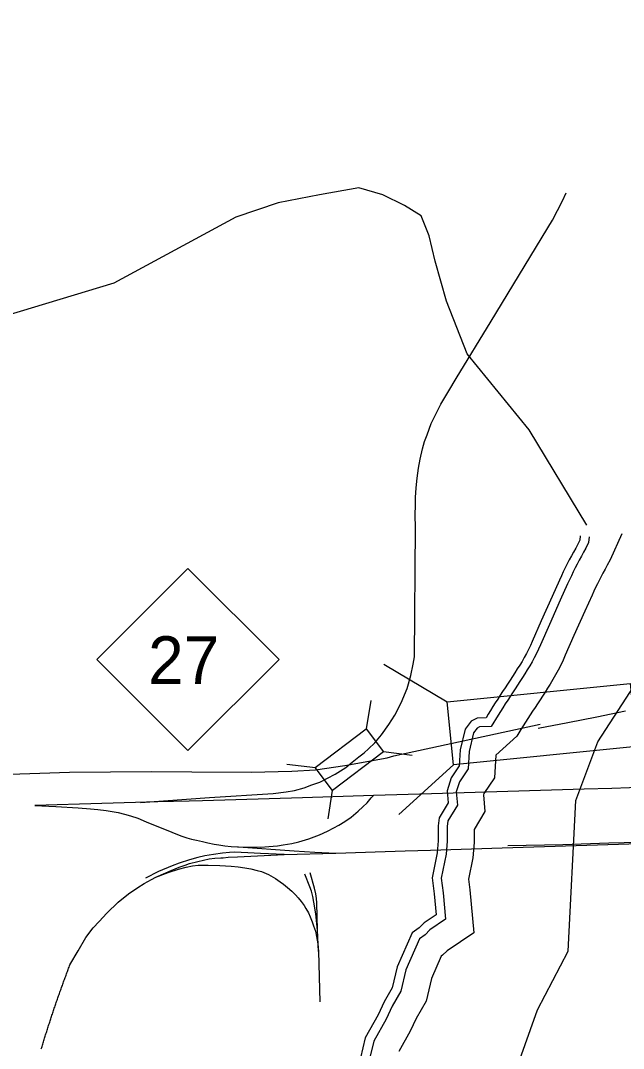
# Model space of a CAD drawing. Extents: x 1364363 to 1407445, y 538563 to 573342.
# Drawn here: x 1400249 to 1402454, y 568220 to 571979 of the extents above; entities that cross this region are included whole.
import ezdxf

# ---------------------------------------------------------------- set-up
doc = ezdxf.new("R2010")
doc.units = 0
for name, color, linetype in [('Exist Hydrographic Bay Label', 7, 'Continuous'), ('Exist Hydrographic Buffer Line', 7, 'Continuous'), ('Exist Hydrographic Creek Double Shore', 7, 'Continuous'), ('Exist Hydrographic Creek Single Shore', 7, 'Continuous'), ('Exist Railroad Mainline', 7, 'Continuous'), ('Exist Railroad Spur', 7, 'Continuous'), ('Exist Railroad Structure Bridge CELL', 7, 'Continuous'), ('Exist Railroad Switch Yard', 7, 'Continuous'), ('Exist Road Primary NC Attributed', 7, 'Continuous'), ('Exist Road Primary NC Shield CELL', 7, 'Continuous'), ('Exist Road Primary NC Shield Number Label', 7, 'Continuous'), ('Exist Road Primary NC Structure Standard Bridge CELL', 7, 'Continuous')]:
    doc.layers.add(name, color=color, linetype=linetype)

msp = doc.modelspace()

# ---------------------------------------------------------------- linework, layer by layer
at = {"layer": 'Exist Hydrographic Bay Label'}
msp.add_lwpolyline([(1400558.6, 562517.8), (1400738.5, 563154.2), (1400923.6, 563636.3), (1401093.5, 564213.8), (1401239.5, 565221.9), (1401560.4, 567007.6), (1401747.4, 567604.5), (1401861.4, 567841.8), (1402068.4, 568162.6), (1402139.5, 568361.4), (1402251.4, 568575.8), (1402279.4, 569126.7), (1402359.4, 569341.8), (1402893.4, 570164.7), (1402945.4, 570288.4), (1403031.4, 570769.2), (1403098.3, 571627.8), (1403169.3, 571793.8), (1403414.3, 571979.3)], dxfattribs=at)
at = {"layer": 'Exist Hydrographic Buffer Line'}
for points in [[(1402328.4, 570090.7), (1402325.4, 570070.3), (1402316.3, 570050.3), (1402308, 570034.7), (1402300, 570020), (1402292.2, 570005.8), (1402284.6, 569991.8), (1402277.5, 569977.6), (1402270.3, 569963), (1402263.1, 569948.5), (1402256.2, 569934.1), (1402249.5, 569919.5), (1402222.5, 569860.2), (1402182.7, 569770.7), (1402149.8, 569696.3), (1402143.5, 569680.4), (1402135.4, 569664.2), (1402127.6, 569649.3), (1402119.4, 569634.2), (1402110.8, 569619.2), (1402102, 569604.7), (1402093.1, 569590.5), (1402084.1, 569576.5), (1402075.2, 569562.6), (1402066.2, 569548.8), (1402057.2, 569534.9), (1402048.2, 569521.1), (1402039.1, 569507.4), (1402030.2, 569493.8), (1402021.3, 569480.1), (1402012.5, 569466.5), (1402003.9, 569452.8), (1401995.3, 569439.1), (1401969.9, 569397.8)], [(1402448.1, 570102.6), (1402404.7, 570006.8), (1402394.6, 569988), (1402386.3, 569972.7), (1402378.6, 569958.8), (1402372, 569946.4), (1402365.6, 569933.7), (1402358.5, 569919.4), (1402351.6, 569905.5), (1402345.3, 569892.3), (1402339, 569878.5), (1402312.3, 569819.9), (1402272.7, 569730.8), (1402240.6, 569658.1), (1402233.3, 569640), (1402223, 569619.4), (1402214.5, 569603.2), (1402205.4, 569586.3), (1402195.5, 569569.1), (1402185.7, 569553), (1402176.3, 569537.9), (1402167, 569523.3), (1402157.8, 569509.1), (1402148.8, 569495.2), (1402139.7, 569481.1), (1402130.4, 569467), (1402121.4, 569453.3), (1402112.7, 569440.1), (1402104, 569426.6), (1402095.5, 569413.5), (1402087.3, 569400.5), (1402078.9, 569387.1), (1402071.1, 569374.4), (1402064.1, 569362.7)], [(1401969.9, 569397.8), (1401926.9, 569396.2), (1401918.3, 569391.8), (1401905.1, 569374.3), (1401889.1, 569306.9), (1401885.1, 569242.5), (1401853.6, 569195.3), (1401842.3, 569158.4), (1401846.3, 569110.3), (1401811.5, 569052.4), (1401809, 569032.1), (1401809, 568978), (1401805.1, 568930.9), (1401787.5, 568842.9), (1401794.2, 568789.3), (1401803.4, 568692.6), (1401746, 568654.3), (1401728.1, 568636.4), (1401707.7, 568621.8), (1401657.7, 568507.8), (1401639.1, 568429.4), (1401608.2, 568375.4), (1401586.3, 568327.9), (1401540.4, 568246.6), (1401521.9, 568172.5)], [(1402064.1, 569362.7), (1401986.8, 569292.3), (1401981.6, 569209.9), (1401943.5, 569152.6), (1401941.9, 569147.6), (1401947, 569086.9), (1401907.4, 569020.9), (1401907.4, 568973.9), (1401902.7, 568917.1), (1401887.1, 568839.3), (1401892, 568800), (1401907, 568643.3), (1401808.7, 568577.8), (1401792, 568561), (1401786.9, 568557.4), (1401751.4, 568476.4), (1401731.5, 568392.8), (1401695.8, 568330.3), (1401674, 568283.1), (1401632.7, 568209.8)]]:
    msp.add_lwpolyline(points, dxfattribs=at)
at = {"layer": 'Exist Hydrographic Creek Double Shore'}
for points in [[(1402295.9, 570095.5), (1402293.6, 570079.7), (1402286.8, 570064.7), (1402279.1, 570050.2), (1402271.2, 570035.8), (1402263.3, 570021.5), (1402255.5, 570007), (1402248.2, 569992.3), (1402240.9, 569977.6), (1402233.6, 569962.9), (1402226.5, 569948.1), (1402219.7, 569933.2), (1402192.6, 569873.7), (1402152.7, 569784), (1402119.6, 569709), (1402113.5, 569693.9), (1402106.2, 569679.2), (1402098.6, 569664.6), (1402090.8, 569650.2), (1402082.6, 569635.9), (1402074.1, 569621.9), (1402065.4, 569608), (1402056.5, 569594.2), (1402047.6, 569580.4), (1402038.7, 569566.6), (1402029.8, 569552.9), (1402020.8, 569539.1), (1402011.7, 569525.4), (1402002.7, 569511.7), (1401993.8, 569497.9), (1401984.9, 569484.1), (1401976.2, 569470.3), (1401967.4, 569456.4), (1401958.8, 569442.4), (1401951.4, 569429.9)], [(1401951.4, 569429.9), (1401918.6, 569428.7), (1401896.7, 569417.7), (1401874.8, 569388.5), (1401856.5, 569311.8), (1401852.9, 569253.3), (1401823.7, 569209.5), (1401809, 569162), (1401812.7, 569118.1), (1401779.8, 569063.3), (1401776.2, 569034.1), (1401776.2, 568979.3), (1401772.5, 568935.5), (1401754.3, 568844.1), (1401761.6, 568785.7), (1401768.9, 568709), (1401725.1, 568679.7), (1401706.8, 568661.5), (1401681.3, 568643.2), (1401626.5, 568518.3), (1401608.2, 568441.6), (1401579, 568390.4), (1401557.1, 568342.9), (1401509.6, 568258.9), (1401491.4, 568185.8)]]:
    msp.add_lwpolyline(points, dxfattribs=at)
at = {"layer": 'Exist Hydrographic Creek Single Shore'}
msp.add_lwpolyline([(1402319.5, 570134.5), (1402109.3, 570483), (1401882.1, 570760.5), (1401806.3, 570952.5), (1401764.8, 571099.5), (1401742.8, 571192), (1401713.4, 571265.5), (1401652.4, 571303.4), (1401574.2, 571341.4), (1401486.2, 571367.5), (1401342, 571341.4), (1401190.5, 571312.9), (1401036.5, 571260.8), (1400589.4, 571018.9), (1399996.6, 570839.3)], dxfattribs=at)
at = {"layer": 'Exist Railroad Mainline'}
msp.add_line((1401213.3, 568929.1), (1401402.1, 568935), dxfattribs=at)
for points in [[(1400687.3, 569119.9), (1400939.7, 569138.2), (1401172.9, 569152.6), (1401220, 569158.5), (1401250.8, 569164), (1401286.5, 569173.9), (1401314.3, 569183.8), (1401343, 569194.2), (1401399.6, 569223), (1401438.3, 569247.3), (1401461.5, 569267.4), (1401485.9, 569287), (1401504.8, 569301.4), (1401521.2, 569316.3), (1401544, 569338.6), (1401568.3, 569367.4), (1401596.1, 569404.6), (1401617.9, 569438.9), (1401640.7, 569484.5), (1401662.6, 569536.6), (1401676.5, 569584.7), (1401684.4, 569625.9), (1401689.4, 569652.2), (1401693.1, 570125.7), (1401692.3, 570171), (1401693.1, 570208.1), (1401693.5, 570234.6), (1401695.6, 570270), (1401698.6, 570306.4), (1401703.7, 570342.7), (1401710.2, 570375.6), (1401718.7, 570413.6), (1401726.4, 570439.7), (1401735.3, 570464.4), (1401750.7, 570505.4), (1401766.6, 570537.9), (1401786.3, 570576.8), (1401814.4, 570625), (1401842.3, 570669.9), (1401969.9, 570880.5), (1402194.6, 571249.1)], [(1402851, 569199.5), (1402787.2, 569190.4), (1402735.8, 569185.4), (1402679.3, 569180.8), (1402622.6, 569177.9), (1402567, 569175.7), (1402475.5, 569173.3), (1402410.9, 569171.1), (1402309.9, 569169), (1401751, 569152), (1401539.1, 569145.2)], [(1401539.1, 569145.2), (1401279.3, 569136.5), (1400914, 569125.8), (1400864.8, 569124.6), (1400751, 569121.7), (1400464.1, 569113.3), (1400300.8, 569108.6)], [(1401045.8, 568957.4), (1401125.6, 568957), (1401156.8, 568958.7), (1401188.3, 568961.5), (1401208.9, 568964.4), (1401240.5, 568970.3), (1401265.8, 568976.2), (1401303.5, 568987.3), (1401341.5, 569001.4), (1401371, 569014.6), (1401395, 569027.4), (1401412.9, 569037.3), (1401434.6, 569050.5), (1401457.8, 569066.7), (1401483.7, 569088.1), (1401500.5, 569103.5), (1401515.9, 569118.9), (1401530.8, 569136.4), (1401539.1, 569145.2)], [(1400300.8, 569108.6), (1400377.3, 569105.5), (1400458.9, 569099.9), (1400503.9, 569096.4), (1400531.7, 569093.9), (1400562.2, 569090.5), (1400583.2, 569087.4), (1400605.1, 569083), (1400629.2, 569077.4), (1400651.2, 569070.5), (1400677.3, 569062.1), (1400708.1, 569049.3), (1400801.8, 569011.4), (1400822.2, 569003), (1400839, 568997.1), (1400857.1, 568991.1), (1400874.4, 568986.1), (1400891.8, 568981.8), (1400913.8, 568976.7), (1400933.2, 568972.4), (1400957.2, 568967.7), (1400974.4, 568964.6), (1400995.3, 568961.1), (1401019, 568958.6), (1401041.5, 568957.4), (1401045.8, 568957.4)], [(1402009.6, 568953.8), (1402435.3, 568967), (1402882.9, 568981.8)], [(1402935.6, 568986.4), (1402860.3, 568982.9), (1402721.1, 568980.1), (1402568, 568974.8), (1402400.7, 568971.5), (1402231.9, 568964.9), (1402030.8, 568961)], [(1401045.8, 568957.4), (1401249.9, 568943), (1401324.9, 568937.8), (1401402.1, 568935)], [(1401402.1, 568935), (1401581.6, 568940.6), (1401655.4, 568943), (1401748.2, 568945.2), (1402009.6, 568953.8)], [(1400744, 568847), (1400799.5, 568871.1), (1400828.8, 568882.9), (1400850.5, 568890.8), (1400866.5, 568896.2), (1400896.9, 568904.6), (1400917.8, 568909.4), (1400938.3, 568914), (1400959, 568916.4), (1400981.1, 568917.6), (1400989.2, 568917.9), (1401007.6, 568919.7), (1401042.2, 568921.5), (1401213.3, 568929.1)], [(1400429.3, 568526.1), (1400459.3, 568576.9), (1400486.8, 568626.4), (1400514.2, 568661.2), (1400536.3, 568684.4), (1400564.4, 568715), (1400605.4, 568755.3), (1400643.8, 568785.3), (1400677.4, 568808.5), (1400701.2, 568823.8), (1400728.1, 568837.8), (1400744, 568847)], [(1400324.5, 568219.1), (1400325.9, 568223.4), (1400327.1, 568227.6), (1400328.4, 568231.9), (1400329.8, 568236.1), (1400331, 568240.4), (1400332.4, 568244.6), (1400333.6, 568248.9), (1400335, 568253.1), (1400336.3, 568257.4), (1400337.6, 568261.6), (1400338.9, 568265.9), (1400340.3, 568270.1), (1400341.6, 568274.4), (1400343, 568278.6), (1400344.3, 568282.8), (1400345.6, 568287.1), (1400347, 568291.3), (1400348.4, 568295.5), (1400349.8, 568299.7), (1400351.1, 568304), (1400352.5, 568308.2), (1400353.9, 568312.5), (1400355.2, 568316.6), (1400356.7, 568320.9), (1400358, 568325.1), (1400359.4, 568329.3), (1400360.8, 568333.6), (1400362.1, 568337.7), (1400363.6, 568342), (1400365, 568346.2), (1400366.4, 568350.4), (1400367.8, 568354.6), (1400369.3, 568358.8), (1400370.6, 568363.1), (1400372.1, 568367.3), (1400373.5, 568371.4), (1400375, 568375.7), (1400376.3, 568379.9), (1400377.9, 568384.1), (1400379.2, 568388.2), (1400380.7, 568392.5), (1400382.3, 568396.7), (1400383.6, 568400.9), (1400385.2, 568405), (1400386.6, 568409.2), (1400388, 568413.4), (1400389.5, 568417.6), (1400391, 568421.8), (1400392.5, 568426), (1400394, 568430.3), (1400395.5, 568434.4), (1400396.9, 568438.6), (1400398.5, 568442.8), (1400400, 568446.9), (1400401.5, 568451.1), (1400403, 568455.3), (1400404.5, 568459.5), (1400406, 568463.7), (1400407.5, 568467.9), (1400409.1, 568472), (1400410.6, 568476.2), (1400412.1, 568480.4), (1400413.8, 568484.5), (1400415.3, 568488.7), (1400416.7, 568492.9), (1400418.4, 568497), (1400419.9, 568501.2), (1400421.5, 568505.4), (1400423, 568509.5), (1400424.6, 568513.7), (1400426.2, 568517.8), (1400427.7, 568522), (1400429.3, 568526.1)]]:
    msp.add_lwpolyline(points, dxfattribs=at)
at = {"layer": 'Exist Railroad Spur'}
for points in [[(1402194.6, 571249.1), (1402230.8, 571319.6), (1402244.2, 571349.5)], [(1401213.3, 568929.1), (1401125.9, 568933.3), (1401079.4, 568936.3), (1401031, 568937.9), (1401013.3, 568936.8), (1400987.4, 568934.9), (1400953.9, 568930.1), (1400922.6, 568924.8), (1400897.5, 568918.4), (1400866.2, 568910.1), (1400829, 568898.4), (1400802.6, 568888.7), (1400753, 568866.9), (1400706, 568843.2)]]:
    msp.add_lwpolyline(points, dxfattribs=at)
at = {"layer": 'Exist Railroad Structure Bridge CELL'}
for p, q in [((1401530, 569492.4), (1401513.2, 569388.8)), ((1401680.7, 569292), (1401576.5, 569304.6)), ((1401327.1, 569246.5), (1401222.9, 569259.2)), ((1401388.9, 569164.2), (1401372.1, 569060.6))]:
    msp.add_line(p, q, dxfattribs=at)
msp.add_lwpolyline([(1401576.5, 569304.6), (1401389.2, 569163.8), (1401325.9, 569248), (1401513.2, 569388.8)], close=True, dxfattribs=at)
at = {"layer": 'Exist Railroad Switch Yard'}
for q in [(1401334.9, 568652.5), (1401343.3, 568390.4)]:
    msp.add_line((1401338.5, 568575), q, dxfattribs=at)
for points in [[(1400744, 568847), (1400788, 568863.3), (1400826.6, 568875.4), (1400854.7, 568883.2), (1400877.9, 568887.7), (1400898.1, 568890.5), (1400914.7, 568891.1), (1400934.9, 568890.5), (1400978, 568889.6), (1401019.4, 568887.1), (1401044.7, 568884.8), (1401069.5, 568881.4), (1401091.2, 568877.2), (1401113.7, 568871.7), (1401129.5, 568866.9), (1401155.1, 568856.1), (1401181.6, 568841.3), (1401198.3, 568829.8), (1401209.8, 568821.4), (1401224.7, 568808.7), (1401240.5, 568795.5), (1401254.4, 568781.9), (1401264.2, 568771), (1401274.5, 568757.7), (1401285.3, 568743.6), (1401292.6, 568731.8), (1401301.3, 568715.8), (1401308, 568702), (1401315.5, 568683.2), (1401320.6, 568668.5), (1401326.8, 568649.8), (1401331.5, 568629.9), (1401336.1, 568603.3), (1401338.5, 568575)], [(1401334.9, 568652.5), (1401332.1, 568752.6), (1401332.1, 568753.3), (1401330.7, 568768.3), (1401328.5, 568785.5), (1401324.3, 568806), (1401308.4, 568863)], [(1401334.9, 568652.5), (1401328.9, 568712.8), (1401321.8, 568755.6), (1401317.6, 568775.6), (1401312.2, 568795.5), (1401307.2, 568811.5), (1401288.7, 568858.2)]]:
    msp.add_lwpolyline(points, dxfattribs=at)
at = {"layer": 'Exist Road Primary NC Attributed'}
for points in [[(1402141.5, 569391.5), (1402250.7, 569412.5), (1402356.8, 569433.2), (1402460.7, 569455.1)], [(1401613.8, 569290.9), (1402148.9, 569405.9)], [(1399544.9, 569200.2), (1399774.8, 569208.5), (1400427.4, 569230.9), (1400728, 569233.3), (1400874.6, 569232.1), (1401092.1, 569230.9), (1401241.1, 569234.5), (1401327.9, 569239.2), (1401434.5, 569255.3), (1401589, 569282.6), (1401613.8, 569290.9)]]:
    msp.add_lwpolyline(points, dxfattribs=at)
at = {"layer": 'Exist Road Primary NC Shield CELL'}
msp.add_lwpolyline([(1400528.1, 569642.4), (1400861, 569975.4), (1401194, 569642.4), (1400861, 569309.4)], close=True, dxfattribs=at)
at = {"layer": 'Exist Road Primary NC Structure Standard Bridge CELL'}
for p, q in [((1401577.8, 569625.5), (1401809.5, 569487.8)), ((1401632.7, 569076.5), (1401832.6, 569257.3))]:
    msp.add_line(p, q, dxfattribs=at)
msp.add_lwpolyline([(1401809.5, 569487.8), (1402477.8, 569554.6), (1402500.9, 569324.2), (1401832.6, 569257.3)], close=True, dxfattribs=at)

# ---------------------------------------------------------------- texts
at = {"layer": 'Exist Road Primary NC Shield Number Label'}
msp.add_text('27', height=175, dxfattribs=at).set_placement((1400715.2, 569552.7))

doc.saveas('drawing.dxf')
